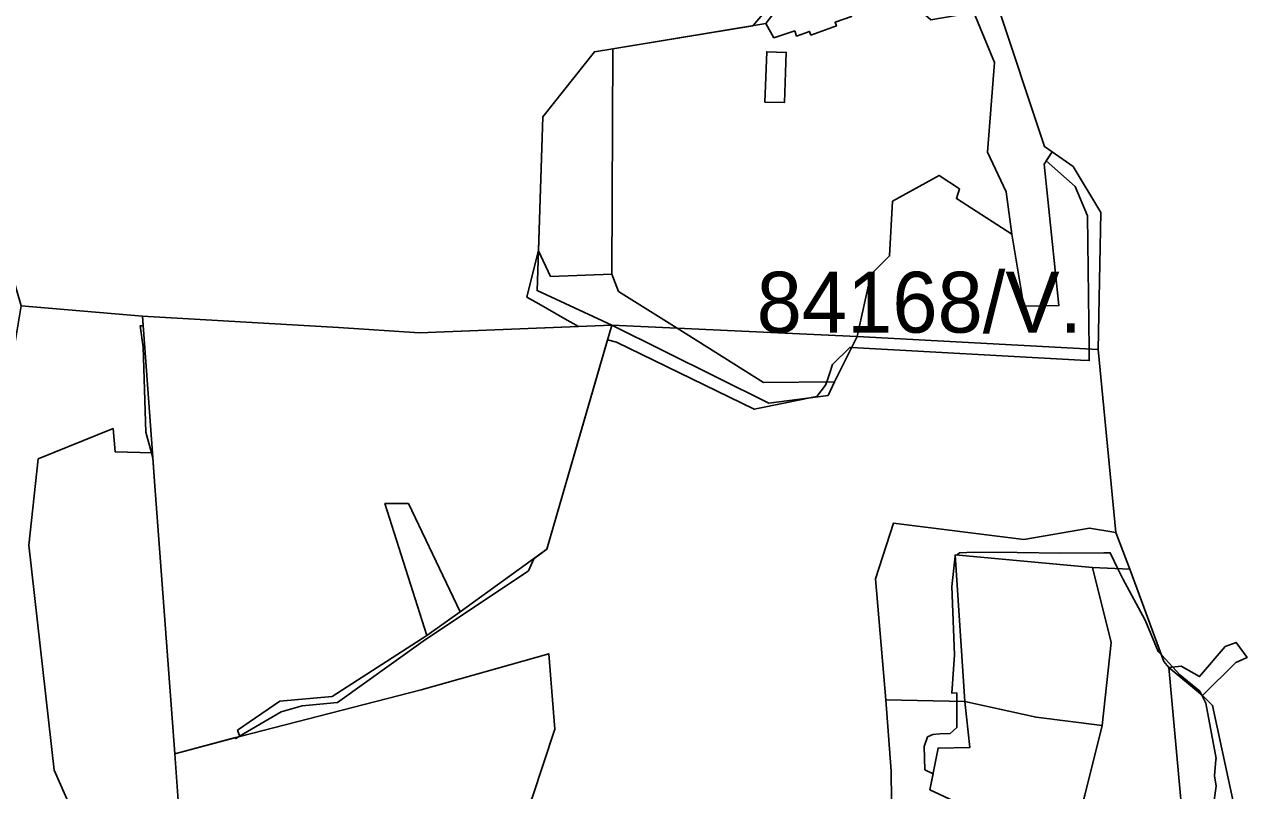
# Model space of a CAD drawing. Extents: x -477304 to -465429, y -1159113 to -1149210.
# Drawn here: x -472814.2 to -472511.9, y -1151136.1 to -1150947.2 of the extents above; entities that cross this region are included whole.
import ezdxf

# ---------------------------------------------------------------- set-up
doc = ezdxf.new("R2010")
doc.units = 0
for name, color, linetype in [('BPEJ_s', 7, 'Continuous'), ('orna_s', 7, 'Continuous'), ('ostatni_s', 7, 'Continuous'), ('PUPFL_s', 7, 'Continuous'), ('trav_porost_s', 7, 'Continuous')]:
    doc.layers.add(name, color=color, linetype=linetype)

msp = doc.modelspace()

# ---------------------------------------------------------------- linework, layer by layer
at = {"layer": 'BPEJ_s'}
for points in [[(-472574.69, -1150941.16), (-472562.67, -1150977.31), (-472560.78, -1150978.61), (-472562.22, -1150980.82), (-472555.07, -1150987.12), (-472552.09, -1150994.37), (-472551.68, -1151027.24), (-472551.64, -1151030.07), (-472553.79, -1151029.95), (-472610.24, -1151026.83), (-472610.65, -1151026.81), (-472614.94, -1151031.02), (-472615.72, -1151033.36), (-472616.38, -1151035.31), (-472616.65, -1151036.13), (-472618.78, -1151038.9), (-472620.12, -1151039.18), (-472626.52, -1151040.48), (-472634.25, -1151042.05), (-472668.21, -1151025.48), (-472670.43, -1151024.93), (-472685.38, -1151076.59), (-472688.64, -1151078.94), (-472689.95, -1151081.94), (-472715.94, -1151099.2), (-472737.04, -1151114.33), (-472745.77, -1151115.18), (-472750.89, -1151116.68), (-472761.17, -1151122.67), (-472761.14, -1151122.75), (-472761.44, -1151122.83), (-472762.15, -1151123.24), (-472762.2, -1151123.03), (-472777.19, -1151127.02), (-472782.14, -1151059.84), (-472782.57, -1151054.03), (-472782.9, -1151052.83), (-472784.31, -1151047.7), (-472784.98, -1151026.76), (-472785.7, -1151021.46), (-472784.97, -1151021.48), (-472785.14, -1151019.14), (-472736.83, -1151021.93), (-472716.85, -1151023.22), (-472677.6, -1151021.66), (-472681, -1151019.73), (-472687.42, -1151016.08), (-472690.37, -1151014.4), (-472687.47, -1151002.8), (-472686.38, -1150969.95), (-472673.68, -1150953.91), (-472669.12, -1150953.16), (-472634.56, -1150947.49), (-472620.06, -1150930.45)], [(-472688.64, -1151078.94), (-472689.95, -1151081.94), (-472715.94, -1151099.2), (-472737.04, -1151114.33), (-472745.77, -1151115.18), (-472750.89, -1151116.68), (-472761.17, -1151122.67), (-472761.14, -1151122.75), (-472761.44, -1151122.83), (-472762.15, -1151123.24), (-472762.2, -1151123.03), (-472777.19, -1151127.02), (-472782.14, -1151059.84), (-472782.57, -1151054.03), (-472782.9, -1151052.83), (-472784.31, -1151047.7), (-472784.98, -1151026.76), (-472785.7, -1151021.46), (-472784.97, -1151021.48), (-472785.14, -1151019.14), (-472736.83, -1151021.93), (-472716.85, -1151023.22), (-472677.6, -1151021.66), (-472681, -1151019.73), (-472687.42, -1151016.08), (-472690.37, -1151014.4), (-472687.47, -1151002.8), (-472686.38, -1150969.95), (-472673.68, -1150953.91), (-472669.12, -1150953.16), (-472634.56, -1150947.49), (-472620.06, -1150930.45)], [(-472574.69, -1150941.16), (-472562.67, -1150977.31), (-472560.78, -1150978.61), (-472562.22, -1150980.82), (-472555.07, -1150987.12), (-472552.09, -1150994.37), (-472551.68, -1151027.24), (-472551.64, -1151030.07), (-472553.79, -1151029.95), (-472610.24, -1151026.83), (-472610.65, -1151026.81), (-472614.94, -1151031.02), (-472615.72, -1151033.36), (-472616.38, -1151035.31), (-472616.65, -1151036.13), (-472618.78, -1151038.9), (-472620.12, -1151039.18), (-472626.52, -1151040.48), (-472634.25, -1151042.05), (-472668.21, -1151025.48), (-472670.43, -1151024.93), (-472685.38, -1151076.59), (-472688.64, -1151078.94)], [(-472568.93, -1151146.14), (-472590.93, -1151135.89), (-472590.16, -1151131.99), (-472592.15, -1151130.95), (-472592.36, -1151125.2), (-472591.51, -1151122.86), (-472590.23, -1151122.22), (-472588.49, -1151122.13), (-472585.97, -1151122), (-472584.26, -1151120.51), (-472584.29, -1151114.07), (-472584.3, -1151111.96), (-472585.53, -1151112.05), (-472584.9, -1151102.61), (-472585.54, -1151085.78), (-472584.67, -1151078.3), (-472584.67, -1151077.98), (-472584.3, -1151078.01), (-472583.62, -1151077.47), (-472580, -1151077.26), (-472569.37, -1151077.38), (-472558.62, -1151077.51), (-472548.04, -1151077.47), (-472546.43, -1151077.46), (-472544.55, -1151081.37), (-472543.35, -1151083.86), (-472537.81, -1151094.09), (-472534.61, -1151101.76), (-472533.8, -1151102.64), (-472531.05, -1151105.62), (-472529.29, -1151107.51), (-472524.39, -1151111.56), (-472523.97, -1151112.4), (-472522.9, -1151114.55), (-472520.34, -1151128.18), (-472520.37, -1151128.44), (-472520.76, -1151132.44), (-472520.34, -1151135), (-472522.49, -1151149.92)], [(-472568.93, -1151146.14), (-472590.93, -1151135.89), (-472590.16, -1151131.99), (-472592.15, -1151130.95), (-472592.36, -1151125.2), (-472591.51, -1151122.86), (-472590.23, -1151122.22), (-472588.49, -1151122.13), (-472585.97, -1151122), (-472584.26, -1151120.51), (-472584.29, -1151114.07), (-472584.3, -1151111.96), (-472585.53, -1151112.05), (-472584.9, -1151102.61), (-472585.54, -1151085.78), (-472584.67, -1151078.3), (-472584.67, -1151077.98), (-472584.3, -1151078.01), (-472583.62, -1151077.47), (-472580, -1151077.26)], [(-472580, -1151077.26), (-472569.37, -1151077.38), (-472558.62, -1151077.51), (-472548.04, -1151077.47), (-472546.43, -1151077.46), (-472544.55, -1151081.37), (-472543.35, -1151083.86), (-472537.81, -1151094.09), (-472534.61, -1151101.76), (-472533.8, -1151102.64), (-472531.05, -1151105.62), (-472529.29, -1151107.51), (-472524.39, -1151111.56), (-472523.97, -1151112.4), (-472522.9, -1151114.55), (-472520.34, -1151128.18), (-472520.37, -1151128.44), (-472520.76, -1151132.44), (-472520.34, -1151135), (-472522.49, -1151149.92)]]:
    msp.add_lwpolyline(points, dxfattribs=at)
at = {"layer": 'orna_s'}
msp.add_lwpolyline([(-472580.09, -1150944.23), (-472575.03, -1150956.57), (-472576.73, -1150978.64), (-472572.1, -1150988.44), (-472570.76, -1150998.85), (-472584.39, -1150990.11), (-472583.61, -1150987.73), (-472588.63, -1150984.42), (-472600.17, -1150990.78), (-472600.86, -1151004.24), (-472605.49, -1151008.8), (-472608.88, -1151024.11), (-472653.28, -1151022.07), (-472667.71, -1151013.02), (-472669.4, -1151008.78), (-472669.12, -1150953.16), (-472631.36, -1150946.97), (-472629.41, -1150950.46), (-472624.25, -1150948.77), (-472623.81, -1150950.03), (-472620.6, -1150948.89), (-472620.28, -1150949.79), (-472613.98, -1150947.54), (-472614.3, -1150946.65)], dxfattribs=at)
msp.add_lwpolyline([(-472626.36, -1150954.06), (-472631.17, -1150953.91), (-472631.64, -1150966.31), (-472626.83, -1150966.46)], close=True, dxfattribs=at)
at = {"layer": 'ostatni_s'}
for points in [[(-472606.12, -1150937.01), (-472611.12, -1150942.73), (-472610.24, -1150945.2), (-472614.3, -1150946.65), (-472613.98, -1150947.54), (-472620.28, -1150949.79), (-472620.6, -1150948.89), (-472623.81, -1150950.03), (-472624.25, -1150948.77), (-472629.41, -1150950.46), (-472631.36, -1150946.97), (-472616.16, -1150927.05)], [(-472631.17, -1150953.91), (-472626.36, -1150954.06), (-472626.83, -1150966.46), (-472631.64, -1150966.31)], [(-472608.88, -1151024.11), (-472605.49, -1151008.8), (-472600.86, -1151004.24), (-472600.17, -1150990.78), (-472588.63, -1150984.42), (-472583.61, -1150987.73), (-472584.39, -1150990.11), (-472570.76, -1150998.85), (-472567.79, -1151016.68), (-472559.09, -1151016.49), (-472562.74, -1150981.61), (-472560.78, -1150978.61), (-472555.63, -1150982.18), (-472548.78, -1150993.53), (-472549.43, -1151027.36)], [(-472667.71, -1151013.02), (-472653.28, -1151022.07), (-472669.39, -1151021.33), (-472687.81, -1151012.81), (-472687.48, -1151002.97), (-472684.47, -1151009.3), (-472669.4, -1151008.78)], [(-472725.34, -1151065.33), (-472719.53, -1151065.28), (-472706.78, -1151091.99), (-472714.97, -1151097.86)], [(-472548.48, -1151120.06), (-472546.23, -1151099.53), (-472550.85, -1151081.1), (-472541.62, -1151081.5), (-472533.2, -1151104.26), (-472531.99, -1151105.71), (-472528.07, -1151149.09), (-472548.15, -1151142.45), (-472553.67, -1151140.94), (-472552.73, -1151137.19)], [(-472528.98, -1151105.41), (-472524.41, -1151107.97), (-472518.08, -1151100.57), (-472515.37, -1151099.56), (-472512.71, -1151103.23), (-472515.48, -1151104.46), (-472523.67, -1151112.65), (-472531.99, -1151105.71)], [(-472528.07, -1151149.09), (-472531.99, -1151105.71), (-472523.67, -1151112.65), (-472521.22, -1151115.09), (-472515.69, -1151140.68), (-472517.14, -1151149.98), (-472528.05, -1151149.86)]]:
    msp.add_lwpolyline(points, close=True, dxfattribs=at)
at = {"layer": 'PUPFL_s'}
for points in [[(-472736.83, -1151021.93), (-472785.14, -1151019.14), (-472815.02, -1151016.52), (-472826.26, -1150978.19), (-472837.13, -1150938.45), (-472842.85, -1150913.58), (-472841.47, -1150873.62), (-472841, -1150845.94), (-472678.91, -1150872.27), (-472669.39, -1150894.75), (-472662.67, -1150896), (-472629.87, -1150917.9), (-472627.74, -1150919.32), (-472616.16, -1150927.05), (-472631.36, -1150946.97), (-472669.12, -1150953.16), (-472673.68, -1150953.91), (-472686.38, -1150969.95), (-472687.48, -1151002.97), (-472687.81, -1151012.81), (-472669.39, -1151021.33), (-472716.85, -1151023.22)], [(-472784.74, -1151231.82), (-472800.13, -1151247.93), (-472815.51, -1151267.4), (-472841.45, -1151280.15), (-472880.15, -1151302.1), (-472887.4, -1151303.82), (-472899.09, -1151305.49), (-472900.89, -1151210.25), (-472862.76, -1151187.22), (-472852.04, -1151157.63), (-472831.17, -1151093.14), (-472826.52, -1151063.33), (-472819.82, -1151045.13), (-472815.02, -1151016.52), (-472785.14, -1151019.14), (-472782.66, -1151052.84), (-472791.86, -1151052.57), (-472792.38, -1151046.83), (-472810.83, -1151054.32), (-472813.2, -1151075.58), (-472806.89, -1151131.05), (-472794.86, -1151158.44), (-472780.37, -1151227.24)], [(-472614.49, -1151035.3), (-472616.05, -1151038.63), (-472630.66, -1151040.59), (-472669.39, -1151021.33), (-472653.28, -1151022.07), (-472631.97, -1151035.43)], [(-472608.88, -1151024.11), (-472614.49, -1151035.3), (-472631.97, -1151035.43), (-472653.28, -1151022.07)], [(-472806.89, -1151131.05), (-472813.2, -1151075.58), (-472810.83, -1151054.32), (-472792.38, -1151046.83), (-472791.86, -1151052.57), (-472782.66, -1151052.84), (-472782.14, -1151059.84), (-472777.19, -1151127.02), (-472776, -1151143.17), (-472794.86, -1151158.44)], [(-472582.33, -1151114.11), (-472601.77, -1151113.71), (-472604.36, -1151083.84), (-472599.92, -1151070.17), (-472567.8, -1151074.18), (-472551.59, -1151071.35), (-472545.08, -1151072.45), (-472541.62, -1151081.5), (-472550.85, -1151081.1), (-472584.67, -1151077.98)], [(-472776, -1151143.17), (-472777.19, -1151127.02), (-472761.14, -1151122.75), (-472716.37, -1151111.28), (-472684.93, -1151102.34), (-472683.43, -1151120.94), (-472689.04, -1151137.9), (-472699.61, -1151157.12), (-472724.33, -1151172.09), (-472735.15, -1151182.53), (-472749.98, -1151198.17), (-472770.36, -1151219.81)]]:
    msp.add_lwpolyline(points, close=True, dxfattribs=at)
for points in [[(-472511.86, -1151223.5), (-472515.35, -1151181.08), (-472519.39, -1151165.53), (-472517.14, -1151149.98), (-472515.69, -1151140.68), (-472521.22, -1151115.09), (-472523.67, -1151112.65), (-472515.48, -1151104.46), (-472512.71, -1151103.23), (-472515.37, -1151099.56), (-472518.08, -1151100.57), (-472524.41, -1151107.97), (-472528.98, -1151105.41), (-472531.99, -1151105.71), (-472533.2, -1151104.26), (-472541.62, -1151081.5), (-472545.08, -1151072.45), (-472549.43, -1151027.36), (-472548.78, -1150993.53), (-472555.63, -1150982.18), (-472560.78, -1150978.61), (-472562.67, -1150977.31), (-472574.69, -1150941.16)], [(-472689.04, -1151137.9), (-472683.43, -1151120.94), (-472684.93, -1151102.34), (-472716.37, -1151111.28), (-472761.14, -1151122.75), (-472761.7, -1151121.19), (-472751.29, -1151114.07), (-472738.38, -1151112.9), (-472714.97, -1151097.86), (-472706.78, -1151091.99), (-472685.38, -1151076.59), (-472669.39, -1151021.33), (-472630.66, -1151040.59), (-472616.05, -1151038.63), (-472614.49, -1151035.3), (-472608.88, -1151024.11), (-472549.43, -1151027.36), (-472545.08, -1151072.45), (-472551.59, -1151071.35), (-472567.8, -1151074.18), (-472599.92, -1151070.17), (-472604.36, -1151083.84), (-472601.77, -1151113.71), (-472600.44, -1151131.3), (-472600.15, -1151159.95)], [(-472600.15, -1151159.95), (-472600.44, -1151131.3), (-472601.77, -1151113.71), (-472582.33, -1151114.11), (-472581.06, -1151125.42), (-472588.91, -1151125.59), (-472590.93, -1151135.89), (-472563.13, -1151148.84)]]:
    msp.add_lwpolyline(points, dxfattribs=at)
at = {"layer": 'trav_porost_s'}
for points in [[(-472576.64, -1150944.57), (-472575.17, -1150940.97), (-472574.69, -1150941.16), (-472562.67, -1150977.31), (-472560.78, -1150978.61), (-472562.74, -1150981.61), (-472559.09, -1151016.49), (-472567.79, -1151016.68), (-472570.76, -1150998.85), (-472572.1, -1150988.44), (-472576.73, -1150978.64), (-472575.03, -1150956.57), (-472580.09, -1150944.23), (-472590.71, -1150946.04), (-472596.97, -1150940.44), (-472606.12, -1150937.01), (-472616.16, -1150927.05), (-472627.74, -1150919.32), (-472607.74, -1150926.39), (-472582.21, -1150938.12), (-472583.67, -1150941.7), (-472582.45, -1150942.2)], [(-472687.48, -1151002.97), (-472686.38, -1150969.95), (-472673.68, -1150953.91), (-472669.12, -1150953.16), (-472669.4, -1151008.78), (-472684.47, -1151009.3)], [(-472706.78, -1151091.99), (-472719.53, -1151065.28), (-472725.34, -1151065.33), (-472714.97, -1151097.86), (-472738.38, -1151112.9), (-472751.29, -1151114.07), (-472761.7, -1151121.19), (-472761.14, -1151122.75), (-472777.19, -1151127.02), (-472782.14, -1151059.84), (-472782.66, -1151052.84), (-472785.14, -1151019.14), (-472736.83, -1151021.93), (-472716.85, -1151023.22), (-472669.39, -1151021.33), (-472685.38, -1151076.59)], [(-472548.48, -1151120.06), (-472564.74, -1151117.98), (-472582.33, -1151114.11), (-472584.67, -1151077.98), (-472550.85, -1151081.1), (-472546.23, -1151099.53)], [(-472552.73, -1151137.19), (-472553.67, -1151140.94), (-472548.15, -1151142.45), (-472528.07, -1151149.09), (-472528.05, -1151149.86), (-472563.53, -1151149.48), (-472563.13, -1151148.84), (-472590.93, -1151135.89), (-472588.91, -1151125.59), (-472581.06, -1151125.42), (-472582.33, -1151114.11), (-472564.74, -1151117.98), (-472548.48, -1151120.06)]]:
    msp.add_lwpolyline(points, close=True, dxfattribs=at)

# ---------------------------------------------------------------- texts
at = {"layer": 'BPEJ_s'}
msp.add_text('84168/V.', height=15, dxfattribs=at).set_placement((-472633.66, -1151023.17))

doc.saveas('drawing.dxf')
